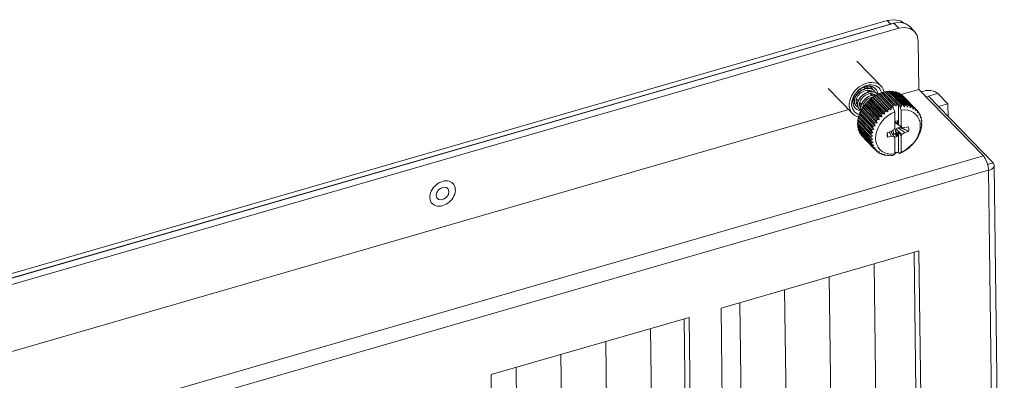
# Model space of a CAD drawing. Header units: millimetres. Extents: x 3925 to 5043, y -86 to 778.
# Tile 296 of 439: x 4864 to 4898, y 357 to 370. Entities that reach past the tile are written whole.
import ezdxf

# ---------------------------------------------------------------- set-up
doc = ezdxf.new("R2010")
doc.units = ezdxf.units.MM
doc.header["$LTSCALE"] = 46.255
for name, color, linetype in [('H30K-DUST-FIDXF_CONTINUOUS_LINE', 7, 'CONTINUOUS'), ('H30K-FOG-FILDXF_CONTINUOUS_LINE', 7, 'CONTINUOUS'), ('H30K-SPONGE-DXF_CONTINUOUS_LINE', 7, 'CONTINUOUS'), ('PIN-D3_L3-T1DXF_CONTINUOUS_LINE', 7, 'CONTINUOUS'), ('SW3DPS-52-39DXF_CONTINUOUS_LINE', 7, 'CONTINUOUS')]:
    doc.layers.add(name, color=color, linetype=linetype)

msp = doc.modelspace()

# ---------------------------------------------------------------- linework, layer by layer
at = {"layer": 'H30K-DUST-FIDXF_CONTINUOUS_LINE', "color": 7, "linetype": 'Continuous', "lineweight": 0}
for p, q in [((4893.6814, 361.5002), (4893.7427, 356.6604)), ((4892.1281, 361.0512), (4892.1894, 356.2115)), ((4890.5746, 360.6022), (4890.6359, 355.7624)), ((4889.0207, 360.1531), (4889.082, 355.3133)), ((4885.9121, 359.2546), (4885.9734, 354.4148)), ((4884.3573, 358.8052), (4884.4186, 353.9654)), ((4882.8023, 358.3558), (4882.8636, 353.516)), ((4881.2469, 357.9062), (4881.3082, 353.0664))]:
    msp.add_line(p, q, dxfattribs=at)
at = {"layer": 'H30K-FOG-FILDXF_CONTINUOUS_LINE', "color": 7, "linetype": 'Continuous', "lineweight": 0}
for p, q in [((4825.2492, 349.8935), (4894.3667, 369.8708)), ((4894.5394, 369.6928), (4894.3667, 369.8708)), ((4894.7595, 369.8633), (4894.913, 369.7616)), ((4825.4219, 349.7154), (4894.5394, 369.6928)), ((4894.7455, 369.7213), (4894.5394, 369.6928)), ((4895.0858, 369.5836), (4894.913, 369.7616)), ((4895.2131, 369.2538), (4895.2344, 367.5701)), ((4895.2344, 367.5701), (4894.6175, 367.3918)), ((4897.4798, 365.2553), (4895.2344, 367.5701)), ((4895.9043, 367.4257), (4895.4905, 367.3061)), ((4895.5715, 367.3295), (4897.8169, 365.0147)), ((4895.9043, 367.4257), (4896.2498, 367.0696)), ((4892.8002, 366.8665), (4860.6702, 357.5798)), ((4896.2498, 367.0696), (4895.9169, 366.9734)), ((4896.2498, 367.0696), (4896.2554, 366.6245)), ((4827.031, 344.8931), (4897.4798, 365.2553)), ((4827.2077, 344.3993), (4897.6565, 364.7615)), ((4897.8169, 365.0147), (4897.6245, 364.9591)), ((4897.6419, 364.8959), (4897.6565, 364.7615)), ((4898.0065, 337.1275), (4897.6565, 364.7615)), ((4897.8591, 364.9233), (4898.2085, 337.3313)), ((4895.2425, 361.9514), (4888.364, 359.9633)), ((4895.1339, 357.0625), (4895.0726, 361.9023)), ((4895.3066, 356.8844), (4895.2425, 361.9514)), ((4888.364, 359.9633), (4888.4282, 354.8963)), ((4887.2546, 359.6426), (4880.3761, 357.6545)), ((4887.3187, 354.5757), (4887.2546, 359.6426)), ((4887.146, 354.7537), (4887.0847, 359.5935)), ((4880.3761, 357.6545), (4880.4403, 352.5876))]:
    msp.add_line(p, q, dxfattribs=at)
for points in [[(4894.3667, 369.8708), (4894.5728, 369.8994), (4894.7595, 369.8633)], [(4895.0858, 369.5836), (4894.9322, 369.6853), (4894.7455, 369.7213)], [(4895.2131, 369.2538), (4895.178, 369.4395), (4895.0858, 369.5836)], [(4895.329, 367.4817), (4895.4772, 367.5245), (4895.644, 367.5287), (4895.7964, 367.4934), (4895.9043, 367.4257)], [(4897.4798, 365.2553), (4897.5462, 365.1631), (4897.6031, 365.0369), (4897.6419, 364.8959)], [(4897.859, 364.9233), (4897.8416, 364.8606), (4897.771, 364.7908), (4897.6568, 364.7405)], [(4897.8169, 365.0147), (4897.8577, 364.9393), (4897.859, 364.9233)], [(4878.8685, 364.1236), (4878.8255, 364.1543), (4878.736, 364.1692), (4878.6373, 364.1406), (4878.5488, 364.0743), (4878.4882, 363.9833), (4878.4673, 363.8856)], [(4878.9111, 364.0139), (4878.888, 364.0988), (4878.8685, 364.1236)], [(4878.4673, 363.8856), (4878.4905, 363.8006), (4878.5099, 363.7758)], [(4878.5099, 363.7758), (4878.553, 363.7452), (4878.6425, 363.7303), (4878.7412, 363.7588), (4878.8297, 363.8252), (4878.8903, 363.9162), (4878.9111, 364.0139)]]:
    msp.add_lwpolyline(points, dxfattribs=at)
at = {"layer": 'H30K-SPONGE-DXF_CONTINUOUS_LINE', "color": 7, "linetype": 'Continuous', "lineweight": 0}
for p, q in [((4825.245, 350.0442), (4894.1406, 369.9575)), ((4894.1406, 369.9575), (4894.381, 369.9908)), ((4894.1406, 369.9575), (4894.2558, 369.8388)), ((4825.3602, 349.9255), (4894.2558, 369.8388)), ((4894.369, 369.8545), (4894.2558, 369.8388))]:
    msp.add_line(p, q, dxfattribs=at)
for points in [[(4894.381, 369.9908), (4894.5989, 369.9487), (4894.7147, 369.872)], [(4894.2817, 369.8459), (4894.279, 369.8452), (4894.2736, 369.8437), (4894.2709, 369.843), (4894.2654, 369.8415), (4894.2627, 369.8408), (4825.3602, 349.9255)]]:
    msp.add_lwpolyline(points, dxfattribs=at)
at = {"layer": 'PIN-D3_L3-T1DXF_CONTINUOUS_LINE', "color": 7, "linetype": 'Continuous', "lineweight": 0}
for points in [[(4879.0481, 364.2979), (4879.0099, 364.3308), (4878.9652, 364.3572), (4878.9153, 364.376), (4878.8611, 364.3869), (4878.8038, 364.3897), (4878.7444, 364.3842), (4878.6839, 364.3707)], [(4878.3303, 363.6016), (4878.2977, 363.6422), (4878.2729, 363.6879), (4878.2558, 363.7385), (4878.2469, 363.793), (4878.2461, 363.8505), (4878.2537, 363.9098), (4878.2693, 363.9698), (4878.2928, 364.0295), (4878.3236, 364.0877), (4878.3613, 364.1433), (4878.405, 364.1953), (4878.4541, 364.2427), (4878.5075, 364.2847), (4878.5644, 364.3204), (4878.6235, 364.3493), (4878.6839, 364.3707)], [(4878.6946, 363.5288), (4878.7549, 363.5502), (4878.8141, 363.579), (4878.8709, 363.6147), (4878.9244, 363.6567), (4878.9734, 363.7042), (4879.0172, 363.7562), (4879.0549, 363.8118), (4879.0857, 363.87), (4879.1092, 363.9296), (4879.1248, 363.9897), (4879.1323, 364.049), (4879.1316, 364.1064), (4879.1226, 364.1609), (4879.1056, 364.2115), (4879.0808, 364.2573), (4879.0481, 364.2979)], [(4878.6946, 363.5288), (4878.6341, 363.5152), (4878.5746, 363.5098), (4878.5173, 363.5125), (4878.4632, 363.5234), (4878.4133, 363.5423), (4878.3685, 363.5687), (4878.3303, 363.6016)]]:
    msp.add_lwpolyline(points, dxfattribs=at)
at = {"layer": 'SW3DPS-52-39DXF_CONTINUOUS_LINE', "color": 7, "linetype": 'Continuous', "lineweight": 0}
for p, q in [((4893.0814, 368.5514), (4893.9252, 367.6815)), ((4892.0935, 367.595), (4892.9373, 366.7251)), ((4893.3847, 367.5933), (4893.3316, 367.648)), ((4893.3326, 367.647), (4893.333, 367.6487)), ((4893.3464, 367.6545), (4893.3753, 367.6553)), ((4893.4975, 367.477), (4893.4389, 367.5374)), ((4893.467, 367.6355), (4893.5072, 367.6143)), ((4893.489, 367.6239), (4893.498, 367.602)), ((4893.4993, 367.6019), (4893.49, 367.6234)), ((4893.5051, 367.4782), (4893.5078, 367.4848)), ((4893.5106, 367.5056), (4893.5069, 367.4785)), ((4893.5072, 367.6143), (4893.5277, 367.5977)), ((4893.5158, 367.5998), (4893.5094, 367.6125)), ((4893.5099, 367.5362), (4893.5106, 367.5056)), ((4893.5116, 367.4792), (4893.5143, 367.5001)), ((4893.5143, 367.5001), (4893.5131, 367.5359)), ((4893.5559, 367.6574), (4893.515, 367.6818)), ((4893.5373, 367.6704), (4893.5151, 367.6818)), ((4893.5367, 367.5322), (4893.5389, 367.5216)), ((4893.5788, 367.6388), (4893.5373, 367.6704)), ((4893.5389, 367.5216), (4893.5397, 367.4834)), ((4893.5401, 367.531), (4893.54, 367.5313)), ((4893.544, 367.4841), (4893.5401, 367.531)), ((4893.5417, 367.6764), (4893.5413, 367.6806)), ((4893.5907, 367.6272), (4893.5559, 367.6574)), ((4893.5909, 367.627), (4893.5788, 367.6388)), ((4893.5909, 367.627), (4893.5907, 367.6272)), ((4893.605, 367.6112), (4893.5907, 367.6272)), ((4893.683, 367.53), (4893.6391, 367.5602)), ((4893.7034, 367.5109), (4893.683, 367.53)), ((4893.7036, 367.5108), (4893.7034, 367.5109)), ((4893.989, 367.4634), (4893.9857, 367.4646)), ((4893.9857, 367.4646), (4894.4089, 367.0284)), ((4894.0625, 367.4835), (4894.4856, 367.0473)), ((4894.1093, 367.4919), (4894.5699, 367.0171)), ((4894.185, 367.5004), (4894.6456, 367.0255)), ((4894.2307, 367.5023), (4894.6913, 367.0275)), ((4894.3038, 367.5001), (4894.7644, 367.0253)), ((4894.3475, 367.4955), (4894.8081, 367.0207)), ((4894.4166, 367.4828), (4894.3667, 367.4758)), ((4894.4166, 367.4828), (4894.8772, 367.008)), ((4894.4574, 367.4718), (4894.918, 366.997)), ((4892.9742, 367.1852), (4892.9591, 367.219)), ((4892.9957, 367.1555), (4892.9742, 367.1852)), ((4892.9977, 367.1598), (4892.9873, 367.1671)), ((4892.9873, 367.1671), (4892.9977, 367.1583)), ((4892.9898, 367.3155), (4892.9905, 367.3156)), ((4893.0205, 367.2847), (4892.99, 367.3161)), ((4892.9977, 367.1533), (4892.9957, 367.1555)), ((4893.1332, 367.1686), (4893.0706, 367.2331)), ((4893.1166, 367.1252), (4893.1196, 367.1261)), ((4893.9522, 366.6166), (4893.4509, 367.1334)), ((4893.4778, 367.1655), (4893.9384, 366.6907)), ((4893.5168, 367.2015), (4893.9774, 366.7266)), ((4894.0502, 366.7069), (4893.5489, 367.2237)), ((4893.6102, 367.3609), (4893.5516, 367.4212)), ((4893.5832, 367.2566), (4894.0438, 366.7818)), ((4893.6063, 367.295), (4893.6575, 367.3047)), ((4893.6255, 367.2881), (4894.0861, 366.8132)), ((4894.1565, 366.786), (4893.6552, 367.3028)), ((4893.6967, 367.3353), (4894.1573, 366.8605)), ((4893.7307, 367.3832), (4893.7531, 367.3653)), ((4893.7414, 367.3617), (4894.202, 366.8869)), ((4893.7487, 367.3638), (4893.7433, 367.3648)), ((4894.269, 366.8523), (4893.7677, 367.3691)), ((4893.8124, 367.3979), (4893.7721, 367.4315)), ((4893.8159, 367.4002), (4894.2765, 366.9254)), ((4893.8623, 367.4209), (4894.3229, 366.9461)), ((4894.3277, 366.964), (4893.8842, 367.4212)), ((4893.9386, 367.4499), (4894.3618, 367.0137)), ((4894.0025, 367.4582), (4893.989, 367.4634)), ((4894.446, 367.001), (4894.0025, 367.4582)), ((4894.5212, 367.4487), (4894.4817, 367.4468)), ((4894.5212, 367.4487), (4894.9818, 366.9739)), ((4894.5584, 367.4315), (4895.019, 366.9567)), ((4894.6155, 367.3986), (4894.5892, 367.3998)), ((4894.6155, 367.3986), (4895.0761, 366.9237)), ((4894.6483, 367.3755), (4895.1089, 366.9006)), ((4894.6978, 367.3333), (4894.6879, 367.3347)), ((4894.6978, 367.3333), (4895.1584, 366.8585)), ((4892.9509, 367.1111), (4892.9541, 367.1069)), ((4892.951, 367.1105), (4892.9544, 367.1067)), ((4892.9512, 367.1074), (4892.9541, 367.1073)), ((4892.9541, 367.1069), (4892.9544, 367.1067)), ((4893.0469, 367.0124), (4893.0588, 366.999)), ((4893.0586, 366.9993), (4893.0588, 366.999)), ((4893.1104, 367.0376), (4893.1041, 367.0435)), ((4893.1041, 367.0435), (4893.1045, 367.0431)), ((4893.1045, 367.0431), (4893.1104, 367.0373)), ((4893.13, 366.9472), (4893.1513, 366.9074)), ((4893.1513, 366.9074), (4893.1712, 366.8831)), ((4893.1595, 366.8964), (4893.1715, 366.8829)), ((4893.1712, 366.8831), (4893.1715, 366.8829)), ((4893.1772, 367.0918), (4893.2043, 367.0952)), ((4893.2, 367.0998), (4893.1783, 367.0965)), ((4893.2459, 367.0524), (4893.1833, 367.1169)), ((4893.2121, 366.9326), (4893.2231, 366.9326)), ((4893.2231, 366.9214), (4893.2168, 366.9274)), ((4893.2168, 366.9274), (4893.2172, 366.927)), ((4893.2172, 366.927), (4893.2231, 366.9211)), ((4893.726, 366.2961), (4893.2246, 366.8129)), ((4893.2253, 366.8427), (4893.2305, 366.8407)), ((4893.229, 366.8369), (4893.6896, 366.3621)), ((4893.2539, 366.8819), (4893.7145, 366.407)), ((4893.2859, 366.9242), (4893.2855, 366.9277)), ((4893.2862, 366.9376), (4893.2925, 366.9387)), ((4893.7885, 366.4091), (4893.2872, 366.9259)), ((4893.2954, 366.9984), (4893.2979, 366.9988)), ((4893.3168, 366.9793), (4893.296, 367.0007)), ((4893.2989, 366.9536), (4893.7595, 366.4788)), ((4893.3291, 366.9964), (4893.7897, 366.5216)), ((4893.8644, 366.5166), (4893.3631, 367.0334)), ((4893.3824, 367.0638), (4893.843, 366.589)), ((4893.4173, 367.1036), (4893.8779, 366.6288)), ((4894.0861, 366.8132), (4894.1565, 366.786)), ((4894.202, 366.8869), (4894.269, 366.8523)), ((4894.3036, 366.9758), (4894.3277, 366.964)), ((4894.3036, 366.9758), (4894.3499, 366.9281)), ((4894.3229, 366.9461), (4894.3499, 366.9281)), ((4894.3277, 366.964), (4894.3618, 367.0137)), ((4894.3499, 366.9281), (4894.3988, 366.7877)), ((4894.3999, 366.2326), (4894.3988, 366.7877)), ((4894.4089, 367.0284), (4894.446, 367.001)), ((4894.446, 367.001), (4894.4856, 367.0473)), ((4894.5305, 366.3356), (4894.529, 367.0552)), ((4894.529, 367.0552), (4894.5665, 367.0166)), ((4894.5665, 367.0166), (4894.5699, 367.0171)), ((4894.6243, 366.8507), (4894.5665, 367.0166)), ((4894.5699, 367.0171), (4894.6215, 366.9625)), ((4894.6243, 366.8507), (4894.6254, 366.2956)), ((4894.6913, 367.0275), (4894.7364, 366.9673)), ((4894.8081, 367.0207), (4894.8462, 366.9558)), ((4894.918, 366.997), (4894.9489, 366.9282)), ((4895.019, 366.9567), (4895.0423, 366.8849)), ((4895.1089, 366.9006), (4895.1246, 366.8269)), ((4895.1584, 366.8585), (4895.1739, 366.8431)), ((4895.1739, 366.8431), (4895.1862, 366.83)), ((4895.1862, 366.83), (4895.1872, 366.8203)), ((4895.1872, 366.8203), (4895.1944, 366.7552)), ((4895.1872, 366.8203), (4895.227, 366.7794)), ((4893.1127, 366.4712), (4893.5733, 365.9964)), ((4893.1192, 366.5174), (4893.5798, 366.0426)), ((4893.135, 366.5933), (4893.5956, 366.1185)), ((4893.135, 366.5933), (4893.1443, 366.5792)), ((4893.6456, 366.0624), (4893.1443, 366.5792)), ((4893.1479, 366.64), (4893.6085, 366.1652)), ((4893.174, 366.716), (4893.6346, 366.2412)), ((4893.678, 366.1798), (4893.1767, 366.6966)), ((4893.1931, 366.7623), (4893.6537, 366.2875)), ((4893.7885, 366.4091), (4893.7595, 366.4788)), ((4893.8644, 366.5166), (4893.843, 366.589)), ((4893.9522, 366.6166), (4893.9384, 366.6907)), ((4893.9774, 366.7266), (4894.0502, 366.7069)), ((4894.484, 366.4702), (4894.4974, 366.4708)), ((4894.4974, 366.4708), (4894.4991, 366.3907)), ((4895.2492, 366.746), (4895.2496, 366.7199)), ((4895.2496, 366.7199), (4895.2502, 366.6713)), ((4895.2496, 366.7199), (4895.2805, 366.688)), ((4895.2937, 366.6111), (4895.2909, 366.5768)), ((4895.2967, 366.6503), (4895.2937, 366.6111)), ((4895.2937, 366.6111), (4895.318, 366.586)), ((4895.3195, 366.4954), (4895.3157, 366.4736)), ((4895.3279, 366.5449), (4895.3195, 366.4954)), ((4895.3195, 366.4954), (4895.3388, 366.4756)), ((4893.1075, 366.3968), (4893.5681, 365.922)), ((4893.1076, 366.352), (4893.5682, 365.8772)), ((4893.1131, 366.2806), (4893.5737, 365.8058)), ((4893.1197, 366.2381), (4893.5803, 365.7632)), ((4893.1414, 366.2158), (4893.1358, 366.1711)), ((4893.1358, 366.1711), (4893.5964, 365.6962)), ((4893.1489, 366.1316), (4893.6095, 365.6568)), ((4893.1763, 366.1033), (4893.1753, 366.0703)), ((4893.6456, 366.0624), (4893.5956, 366.1185)), ((4893.678, 366.1798), (4893.6346, 366.2412)), ((4893.726, 366.2961), (4893.6896, 366.3621)), ((4894.1463, 366.0664), (4894.2726, 366.1038)), ((4894.2654, 366.1016), (4894.3776, 365.9211)), ((4894.2726, 366.1038), (4894.377, 366.1793)), ((4894.3674, 366.0114), (4894.3363, 366.1498)), ((4894.377, 366.1793), (4894.3999, 366.2326)), ((4894.4991, 366.3907), (4894.4261, 366.4269)), ((4894.4998, 366.027), (4894.4266, 366.1309)), ((4894.4405, 366.39), (4894.6485, 366.2552)), ((4894.649, 365.9969), (4894.4409, 366.1988)), ((4894.4991, 366.3907), (4894.5305, 366.3356)), ((4894.5309, 366.0995), (4894.4998, 366.027)), ((4894.7534, 366.0725), (4894.5047, 366.2271)), ((4894.5305, 366.3356), (4894.6254, 366.2956)), ((4894.5324, 365.38), (4894.5309, 366.0995)), ((4894.6261, 365.9436), (4894.5309, 366.0995)), ((4894.5949, 366.2283), (4894.8507, 366.122)), ((4894.6048, 366.2835), (4894.5995, 366.251)), ((4894.8507, 366.122), (4894.5995, 366.251)), ((4894.6254, 366.2956), (4894.6485, 366.2552)), ((4894.6485, 366.2552), (4894.753, 366.238)), ((4894.753, 366.238), (4894.8797, 366.2713)), ((4894.8797, 366.1099), (4894.7534, 366.0725)), ((4894.8507, 366.122), (4894.8511, 366.1218)), ((4894.8511, 366.1218), (4894.8797, 366.1099)), ((4894.8823, 366.2591), (4894.86, 366.2661)), ((4894.8797, 366.2713), (4894.8823, 366.2591)), ((4895.2917, 366.1319), (4895.2978, 366.1151)), ((4895.3276, 366.2805), (4895.3161, 366.2489)), ((4895.3161, 366.2489), (4895.3285, 366.2378)), ((4895.3166, 366.2501), (4895.3285, 366.2378)), ((4895.3332, 366.3972), (4895.3242, 366.3635)), ((4895.3242, 366.3635), (4895.3423, 366.3587)), ((4895.3271, 366.3744), (4895.3423, 366.3587)), ((4895.3391, 366.3131), (4895.3276, 366.2805)), ((4895.3421, 366.4318), (4895.3332, 366.3972)), ((4893.1753, 366.0703), (4893.6359, 365.5955)), ((4893.1946, 366.0347), (4893.6552, 365.5599)), ((4893.2296, 365.9986), (4893.2307, 365.9803)), ((4893.2307, 365.9803), (4893.6913, 365.5054)), ((4893.2558, 365.9492), (4893.7164, 365.4744)), ((4893.6296, 365.8337), (4893.5682, 365.8772)), ((4893.6294, 365.9463), (4893.5733, 365.9964)), ((4893.6463, 365.7268), (4893.5803, 365.7632)), ((4894.1443, 365.9737), (4894.1424, 366.0406)), ((4894.1466, 365.9051), (4894.1443, 365.9737)), ((4894.273, 365.9383), (4894.1466, 365.9051)), ((4894.2146, 366.0866), (4894.273, 365.9383)), ((4894.3776, 365.9211), (4894.273, 365.9383)), ((4894.4006, 365.8807), (4894.3776, 365.9211)), ((4894.4017, 365.3256), (4894.4006, 365.8807)), ((4894.4728, 365.9332), (4894.4126, 366.0282)), ((4894.4985, 365.9451), (4894.4456, 366.0414)), ((4894.4985, 365.9451), (4894.4728, 365.9332)), ((4894.4998, 366.027), (4894.4985, 365.9451)), ((4894.649, 365.9969), (4894.6261, 365.9436)), ((4894.6261, 365.9436), (4894.6272, 365.3886)), ((4894.7534, 366.0725), (4894.649, 365.9969)), ((4893.6791, 365.6277), (4893.6095, 365.6568)), ((4893.7275, 365.5383), (4893.6552, 365.5599)), ((4893.7165, 365.4745), (4893.7616, 365.4279)), ((4893.8666, 365.3953), (4893.792, 365.4021)), ((4893.8106, 365.4003), (4893.8454, 365.3644)), ((4893.9138, 365.3443), (4893.8805, 365.3442)), ((4893.9547, 365.3446), (4893.9138, 365.3443)), ((4893.9138, 365.3443), (4893.9411, 365.3161)), ((4894.0252, 365.3062), (4893.9802, 365.302)), ((4894.053, 365.309), (4894.0252, 365.3062)), ((4894.0252, 365.3062), (4894.0468, 365.284)), ((4894.1434, 365.2863), (4894.1604, 365.2687)), ((4894.2664, 365.2844), (4894.2798, 365.2706)), ((4894.2798, 365.2706), (4894.2721, 365.286)), ((4894.3532, 365.2857), (4894.3262, 365.2757)), ((4894.4017, 365.3256), (4894.3532, 365.2857)), ((4894.4017, 365.3369), (4894.4122, 365.3396)), ((4894.4492, 365.3878), (4894.4122, 365.3396)), ((4894.489, 365.3636), (4894.4492, 365.3878)), ((4894.5324, 365.38), (4894.5698, 365.3414)), ((4894.5698, 365.3414), (4894.6272, 365.3886)), ((4894.5733, 365.3428), (4894.5698, 365.3414))]:
    msp.add_line(p, q, dxfattribs=at)
for points in [[(4893.9252, 367.6815), (4893.9076, 367.6986), (4893.8455, 367.7448), (4893.7741, 367.779), (4893.695, 367.8003), (4893.61, 367.8083), (4893.5211, 367.8028), (4893.4301, 367.7838)], [(4893.4301, 367.7838), (4893.3392, 367.7519), (4893.2503, 367.7078), (4893.1655, 367.6524), (4893.0866, 367.5869), (4893.0154, 367.5129), (4892.9534, 367.4319), (4892.9022, 367.3459), (4892.8628, 367.2567), (4892.8361, 367.1663), (4892.8227, 367.0767), (4892.8228, 366.9899), (4892.8366, 366.9079), (4892.8636, 366.8325), (4892.9034, 366.7654), (4892.9373, 366.7251)], [(4892.9043, 367.0561), (4892.9106, 367.1361), (4892.9297, 367.2181), (4892.9612, 367.2996), (4893.004, 367.3784), (4893.058, 367.4538), (4893.1212, 367.5229), (4893.1921, 367.5839), (4893.2687, 367.6353), (4893.3492, 367.676), (4893.4315, 367.705), (4893.5138, 367.7216), (4893.594, 367.7256), (4893.6701, 367.7167), (4893.7405, 367.6953), (4893.8034, 367.6618), (4893.8572, 367.6169), (4893.9002, 367.5624), (4893.932, 367.4987), (4893.9448, 367.4519)], [(4892.949, 367.1318), (4892.9548, 367.2014), (4892.9723, 367.2724), (4893.0009, 367.3429), (4893.04, 367.4109), (4893.0885, 367.4747), (4893.1449, 367.5324), (4893.2079, 367.5824), (4893.2757, 367.6235), (4893.3463, 367.6545)], [(4893.3832, 367.5931), (4893.3249, 367.5763), (4893.2681, 367.552), (4893.2141, 367.5207), (4893.1642, 367.4833), (4893.1193, 367.4408), (4893.0803, 367.3942), (4893.0479, 367.3443), (4893.023, 367.2924), (4893.0061, 367.2398), (4892.9976, 367.188), (4892.9977, 367.1381), (4893.0063, 367.0915), (4893.0229, 367.0492), (4893.0469, 367.0124)], [(4893.4176, 367.5941), (4893.357, 367.5803), (4893.2973, 367.5581), (4893.2401, 367.5281), (4893.1866, 367.4913), (4893.138, 367.4486), (4893.0953, 367.401), (4893.0596, 367.3498), (4893.0317, 367.2963), (4893.0124, 367.2421), (4893.0021, 367.1889), (4893.0008, 367.1375), (4893.0086, 367.0893), (4893.0252, 367.046)], [(4893.1045, 367.0431), (4893.0967, 367.0518), (4893.0769, 367.0832), (4893.0646, 367.1198), (4893.0601, 367.1601), (4893.0633, 367.2033), (4893.0743, 367.2482), (4893.0929, 367.2938), (4893.1187, 367.3386), (4893.151, 367.3814), (4893.1893, 367.421), (4893.2325, 367.4563), (4893.2796, 367.4864), (4893.3296, 367.5103), (4893.381, 367.5274), (4893.4326, 367.5371), (4893.4832, 367.5393), (4893.5319, 367.5337), (4893.5773, 367.5202), (4893.6184, 367.4991), (4893.6404, 367.4815)], [(4893.8127, 367.3981), (4893.8044, 367.4063), (4893.7634, 367.4376), (4893.7168, 367.4617), (4893.6654, 367.4779), (4893.6104, 367.4859), (4893.553, 367.4854), (4893.4945, 367.4766), (4893.4364, 367.4597), (4893.3799, 367.4354), (4893.3262, 367.4041), (4893.2764, 367.3667), (4893.2316, 367.3242), (4893.1926, 367.2775), (4893.1603, 367.2276), (4893.1355, 367.1757), (4893.1187, 367.1231), (4893.1103, 367.0712), (4893.1105, 367.0214), (4893.119, 366.975), (4893.1356, 366.9331), (4893.1595, 366.8964)], [(4893.7721, 367.4315), (4893.7252, 367.457), (4893.673, 367.474), (4893.6167, 367.4822), (4893.5577, 367.4813), (4893.4972, 367.4715), (4893.4369, 367.453), (4893.3785, 367.4265), (4893.3228, 367.3925), (4893.2715, 367.352), (4893.2259, 367.3062), (4893.187, 367.2564), (4893.1556, 367.2037), (4893.1325, 367.1496), (4893.1181, 367.0955), (4893.1129, 367.0429), (4893.1168, 366.9932), (4893.1296, 366.9483)], [(4893.3463, 367.6545), (4893.418, 367.6745), (4893.4887, 367.6831), (4893.5566, 367.6799), (4893.6197, 367.665), (4893.6763, 367.6389), (4893.725, 367.6023), (4893.7343, 367.5932)], [(4893.3753, 367.6553), (4893.4226, 367.6491), (4893.467, 367.6355)], [(4893.4991, 367.602), (4893.4419, 367.6017), (4893.3832, 367.5931)], [(4893.4182, 367.6497), (4893.414, 367.6017), (4893.4129, 367.5975)], [(4893.5354, 367.595), (4893.4776, 367.5991), (4893.4176, 367.5941)], [(4893.7036, 367.5108), (4893.692, 367.5222), (4893.6513, 367.5534), (4893.6049, 367.5775), (4893.5539, 367.5938), (4893.4991, 367.602)], [(4893.5072, 367.6143), (4893.5136, 367.605), (4893.5159, 367.5995)], [(4893.6391, 367.5602), (4893.5896, 367.5819), (4893.5354, 367.595)], [(4893.5546, 367.6573), (4893.5423, 367.6758), (4893.5378, 367.6807)], [(4893.6012, 367.4858), (4893.5925, 367.5121), (4893.5814, 367.5319)], [(4893.5896, 367.5139), (4893.597, 367.4977), (4893.6, 367.4858)], [(4893.6384, 367.5602), (4893.6355, 367.5667), (4893.605, 367.6112)], [(4893.7511, 367.444), (4893.7481, 367.4508), (4893.7177, 367.4951), (4893.7034, 367.5109)], [(4893.7343, 367.5932), (4893.7643, 367.5562), (4893.7932, 367.5018), (4893.8109, 367.4406), (4893.8146, 367.4001)], [(4894.0307, 367.4703), (4894.0259, 367.4987), (4893.9989, 367.5741), (4893.9592, 367.6412), (4893.9252, 367.6815)], [(4893.9386, 367.4499), (4893.9622, 367.4576), (4893.9857, 367.4646)], [(4894.0625, 367.4835), (4894.032, 367.4708), (4894.0025, 367.4582)], [(4894.0625, 367.4835), (4894.0859, 367.488), (4894.1093, 367.4919)], [(4894.185, 367.5004), (4894.1521, 367.4898), (4894.1213, 367.4796)], [(4894.185, 367.5004), (4894.2079, 367.5016), (4894.2307, 367.5023)], [(4894.3038, 367.5001), (4894.269, 367.4922), (4894.2459, 367.4867)], [(4894.3038, 367.5001), (4894.3258, 367.4981), (4894.3475, 367.4955)], [(4894.4166, 367.4828), (4894.4372, 367.4776), (4894.4574, 367.4718)], [(4893.0317, 366.9129), (4893.0017, 366.9499), (4892.9728, 367.0043), (4892.9551, 367.0655), (4892.949, 367.1318)], [(4893.0046, 367.2309), (4892.9658, 367.2299), (4892.962, 367.2305)], [(4893.1193, 367.1252), (4893.0919, 367.1256), (4893.0633, 367.1312)], [(4893.0635, 367.1292), (4893.079, 367.1247), (4893.1183, 367.1211)], [(4893.2172, 366.927), (4893.2094, 366.9356), (4893.1896, 366.9671), (4893.1773, 367.0036), (4893.1728, 367.0438), (4893.176, 367.0871), (4893.1871, 367.1322), (4893.2056, 367.1777), (4893.2314, 367.2224), (4893.2637, 367.2652), (4893.3019, 367.3048), (4893.3451, 367.3401), (4893.3923, 367.3702), (4893.4423, 367.3942), (4893.4938, 367.4112), (4893.5454, 367.421), (4893.596, 367.4231), (4893.6444, 367.4175), (4893.6897, 367.4042), (4893.7307, 367.3832)], [(4893.7537, 367.3653), (4893.7235, 367.3697), (4893.666, 367.3693), (4893.6075, 367.3605), (4893.5493, 367.3436), (4893.4928, 367.3193), (4893.4391, 367.288), (4893.3894, 367.2508), (4893.3446, 367.2083), (4893.3056, 367.1617), (4893.2734, 367.112), (4893.2485, 367.0603), (4893.2316, 367.0077), (4893.223, 366.9557), (4893.2232, 366.9056), (4893.2317, 366.859), (4893.2356, 366.8491)], [(4893.7433, 367.3648), (4893.6846, 367.3662), (4893.6243, 367.3585), (4893.564, 367.342), (4893.5053, 367.3175), (4893.449, 367.2854), (4893.3968, 367.2467), (4893.3499, 367.2024), (4893.3094, 367.1539), (4893.2761, 367.1021), (4893.2507, 367.0485), (4893.234, 366.9945), (4893.2262, 366.9414), (4893.2275, 366.8908), (4893.2364, 366.8506)], [(4893.2855, 366.9277), (4893.2887, 366.9708), (4893.2997, 367.0157), (4893.3181, 367.0609), (4893.3437, 367.1057), (4893.376, 367.1485), (4893.4143, 367.1883), (4893.4576, 367.2238), (4893.5049, 367.254), (4893.5549, 367.2779), (4893.6063, 367.295)], [(4893.4509, 367.1334), (4893.4342, 367.1188), (4893.4173, 367.1036)], [(4893.4778, 367.1655), (4893.4641, 367.1494), (4893.4509, 367.1334)], [(4893.4778, 367.1655), (4893.4971, 367.1837), (4893.5168, 367.2015)], [(4893.5489, 367.2237), (4893.5329, 367.2128), (4893.5168, 367.2015)], [(4893.5832, 367.2566), (4893.5657, 367.2401), (4893.5489, 367.2237)], [(4893.5832, 367.2566), (4893.6042, 367.2726), (4893.6255, 367.2881)], [(4893.587, 367.3847), (4893.5964, 367.4186), (4893.5969, 367.423)], [(4893.6106, 367.4214), (4893.612, 367.4035), (4893.6086, 367.3625)], [(4893.6134, 367.3614), (4893.6138, 367.3634), (4893.615, 367.4157), (4893.6143, 367.421)], [(4893.6552, 367.3028), (4893.6404, 367.2956), (4893.6255, 367.2881)], [(4893.6967, 367.3353), (4893.6756, 367.319), (4893.6552, 367.3028)], [(4893.6726, 367.3693), (4893.6754, 367.4029), (4893.675, 367.4085)], [(4893.6967, 367.3353), (4893.7189, 367.3488), (4893.7414, 367.3617)], [(4893.7023, 367.3977), (4893.7096, 367.382), (4893.7127, 367.3696)], [(4893.7677, 367.3691), (4893.7546, 367.3655), (4893.7414, 367.3617)], [(4893.8159, 367.4002), (4893.7914, 367.3846), (4893.7677, 367.3691)], [(4893.8159, 367.4002), (4893.839, 367.4108), (4893.8623, 367.4209)], [(4893.8842, 367.4212), (4893.8733, 367.4212), (4893.8623, 367.4209)], [(4893.9386, 367.4499), (4893.911, 367.4355), (4893.8842, 367.4212)], [(4894.5212, 367.4487), (4894.54, 367.4404), (4894.5584, 367.4315)], [(4894.6155, 367.3986), (4894.6322, 367.3873), (4894.6483, 367.3755)], [(4893.1758, 366.6949), (4893.122, 366.7113), (4893.0592, 366.7448), (4893.0053, 366.7897), (4892.9624, 366.8442), (4892.9306, 366.9079), (4892.911, 366.9791), (4892.9043, 367.0561)], [(4892.9541, 367.1069), (4892.97, 367.0919), (4893.0101, 367.0641), (4893.0184, 367.0605)], [(4893.0252, 367.046), (4893.0501, 367.0087), (4893.0586, 366.9993)], [(4893.2268, 366.8254), (4893.2094, 366.8262), (4893.1463, 366.8411), (4893.0897, 366.8672), (4893.041, 366.9038), (4893.0317, 366.9129)], [(4893.0586, 366.9993), (4893.0746, 366.9843), (4893.1125, 366.959), (4893.1277, 366.9529)], [(4893.1144, 367.0967), (4893.0793, 367.1036), (4893.0685, 367.108)], [(4893.0691, 367.1063), (4893.0771, 367.1026), (4893.114, 367.094)], [(4893.1712, 366.8831), (4893.1873, 366.8681), (4893.2253, 366.8427)], [(4893.1741, 367.0324), (4893.2183, 367.0379), (4893.2435, 367.0449)], [(4893.2296, 366.9955), (4893.2211, 366.9951), (4893.1812, 367.0006), (4893.1779, 367.0018)], [(4893.1787, 366.9993), (4893.1789, 366.9992), (4893.2205, 366.9918), (4893.229, 366.992)], [(4893.2246, 366.8129), (4893.2089, 366.788), (4893.1931, 366.7623)], [(4893.229, 366.8369), (4893.2267, 366.8249), (4893.2246, 366.8129)], [(4893.229, 366.8369), (4893.2412, 366.8595), (4893.2539, 366.8819)], [(4893.2872, 366.9259), (4893.2706, 366.9043), (4893.2539, 366.8819)], [(4893.2989, 366.9536), (4893.2929, 366.9397), (4893.2872, 366.9259)], [(4893.2989, 366.9536), (4893.3138, 366.9751), (4893.3291, 366.9964)], [(4893.3631, 367.0334), (4893.3462, 367.0152), (4893.3291, 366.9964)], [(4893.3824, 367.0638), (4893.3725, 367.0486), (4893.3631, 367.0334)], [(4893.3824, 367.0638), (4893.3997, 367.0839), (4893.4173, 367.1036)], [(4894.3988, 366.7877), (4894.2791, 366.7282), (4894.1653, 366.6526), (4894.0601, 366.563), (4893.9663, 366.4614), (4893.8861, 366.3505), (4893.8217, 366.2331), (4893.7745, 366.112), (4893.7458, 365.9903), (4893.7364, 365.8711), (4893.7463, 365.7573), (4893.7754, 365.6518), (4893.823, 365.5572), (4893.8879, 365.4759), (4893.9684, 365.4099), (4894.0625, 365.3609), (4894.1679, 365.3301), (4894.2819, 365.3182), (4894.4017, 365.3256)], [(4894.0438, 366.7818), (4894.0648, 366.7977), (4894.0861, 366.8132)], [(4894.0502, 366.7069), (4894.0471, 366.7438), (4894.0438, 366.7818)], [(4894.1565, 366.786), (4894.157, 366.8227), (4894.1573, 366.8605)], [(4894.1573, 366.8605), (4894.1795, 366.8739), (4894.202, 366.8869)], [(4894.269, 366.8523), (4894.2728, 366.8883), (4894.2765, 366.9254)], [(4894.2765, 366.9254), (4894.2996, 366.936), (4894.3229, 366.9461)], [(4894.4089, 367.0284), (4894.3853, 367.0213), (4894.3618, 367.0137)], [(4894.529, 367.0552), (4894.5073, 367.0515), (4894.4856, 367.0473)], [(4894.6215, 366.9625), (4894.6335, 366.9936), (4894.6456, 367.0255)], [(4894.9635, 366.8154), (4894.8581, 366.8462), (4894.7441, 366.8581), (4894.6243, 366.8507)], [(4894.6272, 365.3886), (4894.7469, 365.4481), (4894.8607, 365.5236), (4894.9659, 365.6133), (4895.0597, 365.7148), (4895.1399, 365.8257), (4895.2043, 365.9432), (4895.2515, 366.0643), (4895.2802, 366.1859), (4895.2897, 366.3051), (4895.2797, 366.4189), (4895.2506, 366.5244), (4895.203, 366.619), (4895.1381, 366.7004), (4895.0576, 366.7664), (4894.9635, 366.8154)], [(4894.6456, 367.0255), (4894.6685, 367.0268), (4894.6913, 367.0275)], [(4894.7364, 366.9673), (4894.7504, 366.9959), (4894.7644, 367.0253)], [(4894.7644, 367.0253), (4894.7864, 367.0233), (4894.8081, 367.0207)], [(4894.8462, 366.9558), (4894.8617, 366.9815), (4894.8772, 367.008)], [(4894.8772, 367.008), (4894.8978, 367.0028), (4894.918, 366.997)], [(4894.9489, 366.9282), (4894.9652, 366.9507), (4894.9818, 366.9739)], [(4894.9818, 366.9739), (4895.0006, 366.9656), (4895.019, 366.9567)], [(4895.0423, 366.8849), (4895.0591, 366.904), (4895.0761, 366.9237)], [(4895.0761, 366.9237), (4895.0928, 366.9125), (4895.1089, 366.9006)], [(4895.1246, 366.8269), (4895.1414, 366.8424), (4895.1584, 366.8585)], [(4892.9373, 366.7251), (4892.9549, 366.708), (4893.0171, 366.6618), (4893.0885, 366.6276), (4893.1403, 366.6136)], [(4893.1262, 366.4573), (4893.1178, 366.4305), (4893.1075, 366.3968)], [(4893.1127, 366.4712), (4893.1156, 366.4942), (4893.1192, 366.5174)], [(4893.1443, 366.5792), (4893.1318, 366.5488), (4893.1192, 366.5174)], [(4893.135, 366.5933), (4893.1411, 366.6167), (4893.1479, 366.64)], [(4893.1767, 366.6966), (4893.1624, 366.6687), (4893.1479, 366.64)], [(4893.174, 366.716), (4893.1833, 366.7392), (4893.1931, 366.7623)], [(4893.174, 366.716), (4893.1753, 366.7063), (4893.1767, 366.6966)], [(4893.7595, 366.4788), (4893.7744, 366.5003), (4893.7897, 366.5216)], [(4893.7897, 366.5216), (4893.8276, 366.519), (4893.8644, 366.5166)], [(4893.843, 366.589), (4893.8603, 366.6091), (4893.8779, 366.6288)], [(4893.8779, 366.6288), (4893.9156, 366.6225), (4893.9522, 366.6166)], [(4893.9384, 366.6907), (4893.9577, 366.7089), (4893.9774, 366.7266)], [(4894.3995, 366.4533), (4894.4033, 366.4548), (4894.444, 366.4653), (4894.484, 366.4702)], [(4894.4396, 366.4642), (4894.438, 366.4599), (4894.4319, 366.4434), (4894.4261, 366.4269)], [(4895.1944, 366.7552), (4895.2106, 366.767), (4895.227, 366.7794)], [(4895.227, 366.7794), (4895.2384, 366.7629), (4895.2492, 366.746)], [(4895.2502, 366.6713), (4895.2653, 366.6794), (4895.2805, 366.688)], [(4895.2805, 366.688), (4895.2889, 366.6693), (4895.2967, 366.6503)], [(4895.2909, 366.5768), (4895.3044, 366.5813), (4895.318, 366.586)], [(4895.3157, 366.4736), (4895.3272, 366.4745), (4895.3388, 366.4756)], [(4895.318, 366.586), (4895.3233, 366.5656), (4895.3279, 366.5449)], [(4895.3388, 366.4756), (4895.3408, 366.4538), (4895.3421, 366.4318)], [(4893.1076, 366.352), (4893.1072, 366.3743), (4893.1075, 366.3968)], [(4893.1247, 366.3343), (4893.1207, 366.3161), (4893.1131, 366.2806)], [(4893.1197, 366.2381), (4893.1161, 366.2592), (4893.1131, 366.2806)], [(4893.1489, 366.1316), (4893.1421, 366.1512), (4893.1358, 366.1711)], [(4893.5956, 366.1185), (4893.6017, 366.1418), (4893.6085, 366.1652)], [(4893.6085, 366.1652), (4893.6438, 366.1725), (4893.678, 366.1798)], [(4893.6346, 366.2412), (4893.6439, 366.2644), (4893.6537, 366.2875)], [(4893.6537, 366.2875), (4893.6903, 366.2917), (4893.726, 366.2961)], [(4893.6896, 366.3621), (4893.7018, 366.3846), (4893.7145, 366.407)], [(4893.7145, 366.407), (4893.752, 366.408), (4893.7885, 366.4091)], [(4894.4261, 366.4269), (4894.4303, 366.4147), (4894.4351, 366.4024), (4894.4405, 366.39)], [(4894.4409, 366.1988), (4894.4356, 366.1773), (4894.4309, 366.1547), (4894.4266, 366.1309)], [(4894.4266, 366.1309), (4894.4328, 366.1015), (4894.4456, 366.0414)], [(4894.5047, 366.2271), (4894.4823, 366.2181), (4894.461, 366.2086), (4894.4409, 366.1988)], [(4894.5949, 366.2283), (4894.5644, 366.228), (4894.5344, 366.2276), (4894.5047, 366.2271)], [(4894.5995, 366.2509), (4894.5978, 366.2435), (4894.5949, 366.2283)], [(4894.8823, 366.2591), (4894.8887, 366.2114), (4894.8879, 366.1614), (4894.8797, 366.1099)], [(4895.2978, 366.1151), (4895.2901, 366.0917), (4895.2818, 366.0684)], [(4895.3188, 366.1912), (4895.3052, 366.1611), (4895.2917, 366.1319)], [(4895.3285, 366.2378), (4895.324, 366.2145), (4895.3188, 366.1912)], [(4895.3423, 366.3587), (4895.341, 366.336), (4895.3391, 366.3131)], [(4893.1946, 366.0347), (4893.1846, 366.0523), (4893.1753, 366.0703)], [(4893.2558, 365.9492), (4893.243, 365.9645), (4893.2307, 365.9803)], [(4893.5682, 365.8772), (4893.5678, 365.8995), (4893.5681, 365.922)], [(4893.5681, 365.922), (4893.5992, 365.9342), (4893.6294, 365.9463)], [(4893.5733, 365.9964), (4893.5762, 366.0194), (4893.5798, 366.0426)], [(4893.5737, 365.8058), (4893.6021, 365.8198), (4893.6296, 365.8337)], [(4893.5803, 365.7632), (4893.5767, 365.7844), (4893.5737, 365.8058)], [(4893.5798, 366.0426), (4893.6132, 366.0525), (4893.6456, 366.0624)], [(4894.1371, 365.9688), (4894.1378, 366.0104), (4894.1463, 366.0664)], [(4894.1466, 365.9051), (4894.1379, 365.9562), (4894.1371, 365.9688)], [(4894.3674, 366.0114), (4894.3491, 366.007), (4894.3305, 366.0038), (4894.3264, 366.0034)], [(4894.4126, 366.0282), (4894.3973, 366.0216), (4894.3822, 366.016), (4894.3674, 366.0114)], [(4894.4728, 365.9332), (4894.4326, 365.9174), (4894.3919, 365.9069), (4894.3861, 365.9061)], [(4894.4456, 366.0414), (4894.4345, 366.0374), (4894.4235, 366.033), (4894.4126, 366.0281)], [(4895.1112, 365.7601), (4895.0951, 365.7393), (4895.0785, 365.7188)], [(4895.1267, 365.7893), (4895.1192, 365.7748), (4895.1112, 365.7601)], [(4895.1604, 365.8299), (4895.1435, 365.8093), (4895.1267, 365.7893)], [(4895.1881, 365.8739), (4895.1745, 365.8518), (4895.1604, 365.8299)], [(4895.1961, 365.8998), (4895.1922, 365.8869), (4895.1881, 365.8739)], [(4895.2286, 365.9472), (4895.2123, 365.9232), (4895.1961, 365.8998)], [(4895.2507, 365.993), (4895.2399, 365.97), (4895.2286, 365.9472)], [(4895.2515, 366.0148), (4895.2512, 366.0039), (4895.2507, 365.993)], [(4895.2818, 366.0684), (4895.2666, 366.0412), (4895.2515, 366.0148)], [(4893.5964, 365.6962), (4893.6217, 365.7116), (4893.6463, 365.7268)], [(4893.6095, 365.6568), (4893.6027, 365.6763), (4893.5964, 365.6962)], [(4893.6359, 365.5955), (4893.6579, 365.6117), (4893.6791, 365.6277)], [(4893.6552, 365.5599), (4893.6452, 365.5775), (4893.6359, 365.5955)], [(4893.6913, 365.5054), (4893.7097, 365.5219), (4893.7275, 365.5383)], [(4893.7164, 365.4744), (4893.7036, 365.4897), (4893.6913, 365.5054)], [(4893.7904, 365.4603), (4893.7539, 365.4672), (4893.7164, 365.4744)], [(4893.7616, 365.4279), (4893.7763, 365.4442), (4893.7904, 365.4603)], [(4893.792, 365.4021), (4893.7766, 365.4147), (4893.7616, 365.4279)], [(4894.7395, 365.4322), (4894.7174, 365.4163), (4894.6946, 365.4002)], [(4894.7676, 365.4432), (4894.7535, 365.4375), (4894.7395, 365.4322)], [(4894.8112, 365.4722), (4894.7895, 365.4575), (4894.7676, 365.4432)], [(4894.8491, 365.505), (4894.8305, 365.4887), (4894.8112, 365.4722)], [(4894.8802, 365.5235), (4894.8646, 365.514), (4894.8491, 365.505)], [(4894.9209, 365.5573), (4894.9007, 365.5402), (4894.8802, 365.5235)], [(4894.9515, 365.5899), (4894.9365, 365.5737), (4894.9209, 365.5573)], [(4894.9845, 365.616), (4894.9679, 365.6027), (4894.9515, 365.5899)], [(4895.0216, 365.6539), (4895.0032, 365.6348), (4894.9845, 365.616)], [(4895.0447, 365.6853), (4895.0333, 365.6697), (4895.0216, 365.6539)], [(4895.0785, 365.7188), (4895.0615, 365.7017), (4895.0447, 365.6853)], [(4893.8454, 365.3644), (4893.8563, 365.3799), (4893.8666, 365.3953)], [(4893.8805, 365.3442), (4893.8628, 365.354), (4893.8454, 365.3644)], [(4893.9411, 365.3161), (4893.9481, 365.3304), (4893.9547, 365.3446)], [(4893.9802, 365.302), (4893.9605, 365.3088), (4893.9411, 365.3161)], [(4894.0468, 365.284), (4894.05, 365.2966), (4894.053, 365.309)], [(4894.0892, 365.2762), (4894.0678, 365.2798), (4894.0468, 365.284)], [(4894.1595, 365.2894), (4894.1248, 365.2828), (4894.0892, 365.2762)], [(4894.1604, 365.2687), (4894.16, 365.2791), (4894.1595, 365.2894)], [(4894.2053, 365.2674), (4894.1827, 365.2678), (4894.1604, 365.2687)], [(4894.2721, 365.286), (4894.2392, 365.2767), (4894.2053, 365.2674)], [(4894.3262, 365.2757), (4894.303, 365.2728), (4894.2798, 365.2706)], [(4894.489, 365.3636), (4894.5107, 365.3716), (4894.5324, 365.38)], [(4894.6247, 365.3728), (4894.5994, 365.3579), (4894.5733, 365.3428)], [(4894.6489, 365.3766), (4894.6368, 365.3746), (4894.6247, 365.3728)], [(4894.6946, 365.4002), (4894.6718, 365.3882), (4894.6489, 365.3766)]]:
    msp.add_lwpolyline(points, dxfattribs=at)

doc.saveas('drawing.dxf')
